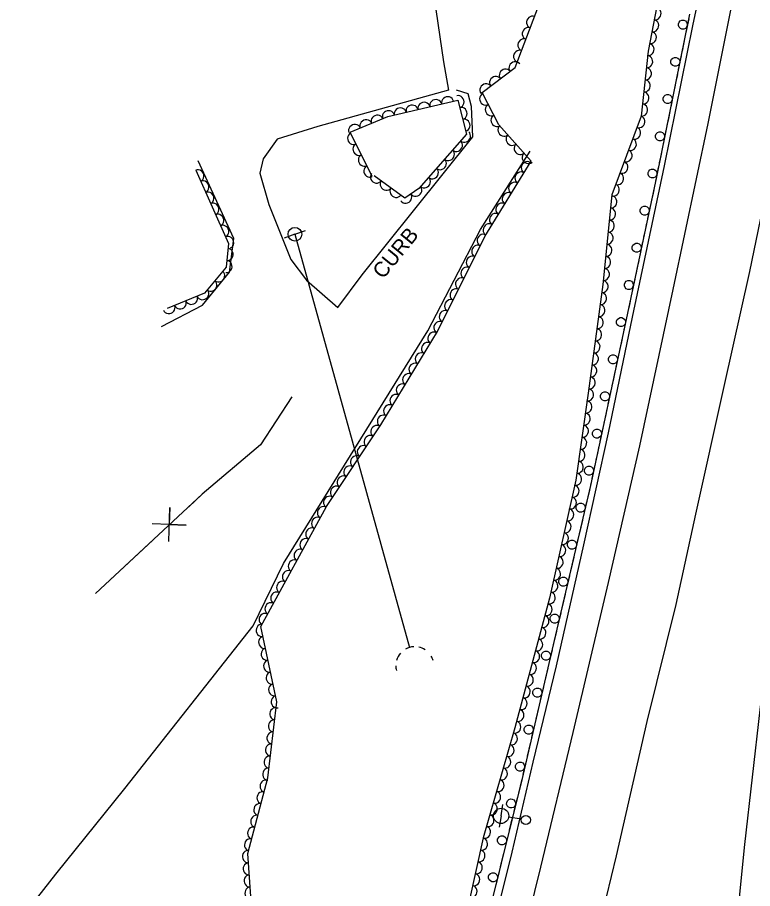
# Model space of a CAD drawing. Extents: x 1722896 to 1754269, y 648279 to 666297.
# Drawn here: x 1739856.2 to 1740097.9, y 651380.7 to 651667.3 of the extents above; entities that cross this region are included whole.
import ezdxf

# ---------------------------------------------------------------- set-up
doc = ezdxf.new("R2010")
doc.units = 0
for name, color, linetype in [('DESIGN - CENTERLINE - Proposed Text', 7, 'Continuous'), ('DESIGN - SCRATCH - User 1', 7, 'Continuous'), ('SURVEY - CENTERLINE - Preliminary Text', 7, 'Continuous'), ('SURVEY - DTM - Breaklines', 7, 'Continuous'), ('SURVEY - VEGETATION - Features with Text', 7, 'Continuous')]:
    doc.layers.add(name, color=color, linetype=linetype)

msp = doc.modelspace()

# ---------------------------------------------------------------- linework, layer by layer
at = {"layer": 'DESIGN - CENTERLINE - Proposed Text'}
for points in [[(1739946.39, 651542.46), (1739936.11, 651526.7), (1739917, 651510.48), (1739881.84, 651477.71)], [(1739946.39, 651542.46), (1739936.11, 651526.7), (1739917, 651510.48), (1739912.52, 651506.31)], [(1739905.96, 651494.86), (1739906.29, 651506.1), (1739906.09, 651500.45), (1739911.74, 651500.25), (1739900.51, 651500.71)], [(1739900.74, 651495.33), (1739881.84, 651477.71)]]:
    msp.add_lwpolyline(points, dxfattribs=at)
at = {"layer": 'DESIGN - SCRATCH - User 1'}
for points in [[(1740077.24, 651668.36), (1740066.34, 651614.89), (1740055.71, 651564.81), (1740044.65, 651513.35), (1740032.72, 651462.28), (1740022.12, 651416.93), (1740011.89, 651375.31), (1740000.33, 651329.25), (1739990.03, 651287.03), (1739979.38, 651249.25), (1739965.22, 651204.97), (1739949.27, 651154.09), (1739936, 651112.63), (1739921.7, 651066.69), (1739906.97, 651018.17)], [(1740076.94, 651666.88), (1740076.02, 651662.37)], [(1740075.23, 651658.5), (1740074.76, 651656.2)], [(1740075.7, 651660.8), (1740075.23, 651658.5)], [(1740074.44, 651654.63), (1740073.52, 651650.12)], [(1740073.2, 651648.55), (1740072.73, 651646.25)], [(1740072.73, 651646.25), (1740072.26, 651643.95)], [(1740071.94, 651642.38), (1740071.02, 651637.87)], [(1740070.71, 651636.3), (1740070.24, 651634)], [(1740070.24, 651634), (1740069.77, 651631.7)], [(1740069.45, 651630.13), (1740068.53, 651625.62)], [(1740068.21, 651624.06), (1740067.74, 651621.75)], [(1740067.74, 651621.75), (1740067.27, 651619.45)], [(1740066.95, 651617.88), (1740066.34, 651614.89), (1740066.02, 651613.38)], [(1740065.2, 651609.51), (1740064.71, 651607.22)], [(1740065.69, 651611.81), (1740065.2, 651609.51)], [(1740064.38, 651605.65), (1740063.42, 651601.15)], [(1740063.09, 651599.58), (1740062.6, 651597.29)], [(1740062.6, 651597.29), (1740062.12, 651594.99)], [(1740061.79, 651593.42), (1740060.83, 651588.92)], [(1740060.5, 651587.36), (1740060.01, 651585.06)], [(1740060.01, 651585.06), (1740059.52, 651582.76)], [(1740059.19, 651581.2), (1740058.24, 651576.7)], [(1740057.9, 651575.13), (1740057.42, 651572.83)], [(1740057.42, 651572.83), (1740056.93, 651570.53)], [(1740056.59, 651568.97), (1740055.71, 651564.81), (1740055.64, 651564.47)], [(1740055.3, 651562.9), (1740054.81, 651560.61)], [(1740054.81, 651560.61), (1740054.32, 651558.31)], [(1740053.98, 651556.74), (1740053.01, 651552.25)], [(1740052.68, 651550.68), (1740052.18, 651548.39)], [(1740052.18, 651548.39), (1740051.69, 651546.09)], [(1740051.35, 651544.52), (1740050.39, 651540.03)], [(1740050.05, 651538.46), (1740049.56, 651536.16)], [(1740049.56, 651536.16), (1740049.06, 651533.87)], [(1740048.73, 651532.3), (1740047.76, 651527.81)], [(1740046.93, 651523.94), (1740046.44, 651521.65)], [(1740047.42, 651526.24), (1740046.93, 651523.94)], [(1740046.1, 651520.08), (1740045.13, 651515.58)], [(1740044.8, 651514.02), (1740044.65, 651513.35), (1740044.27, 651511.73)], [(1740044.27, 651511.73), (1740043.74, 651509.44)], [(1740043.38, 651507.88), (1740042.33, 651503.4)], [(1740041.97, 651501.84), (1740041.43, 651499.56)], [(1740041.43, 651499.56), (1740040.9, 651497.27)], [(1740040.53, 651495.71), (1740039.49, 651491.23)], [(1740039.12, 651489.67), (1740038.59, 651487.38)], [(1740038.59, 651487.38), (1740038.05, 651485.1)], [(1740037.69, 651483.54), (1740036.64, 651479.06)], [(1740035.74, 651475.21), (1740035.21, 651472.92)], [(1740036.28, 651477.5), (1740035.74, 651475.21)], [(1740034.84, 651471.36), (1740033.8, 651466.89)], [(1740033.44, 651465.33), (1740032.9, 651463.04)], [(1740032.9, 651463.04), (1740032.72, 651462.28), (1740032.37, 651460.75)], [(1740032, 651459.19), (1740030.95, 651454.71)], [(1740030.59, 651453.16), (1740030.05, 651450.87)], [(1740030.05, 651450.87), (1740029.52, 651448.58)], [(1740029.16, 651447.02), (1740028.11, 651442.54)], [(1740027.74, 651440.98), (1740027.21, 651438.7)], [(1740027.21, 651438.7), (1740026.67, 651436.41)], [(1740026.31, 651434.85), (1740025.26, 651430.37)], [(1740024.36, 651426.53), (1740023.83, 651424.24)], [(1740024.9, 651428.81), (1740024.36, 651426.53)], [(1740023.46, 651422.68), (1740022.41, 651418.2)], [(1740022.05, 651416.64), (1740021.49, 651414.36)], [(1740021.49, 651414.36), (1740020.93, 651412.08)], [(1740020.54, 651410.52), (1740019.45, 651406.06)], [(1740019.06, 651404.5), (1740018.5, 651402.22)], [(1740018.5, 651402.22), (1740017.94, 651399.94)], [(1740017.56, 651398.39), (1740016.46, 651393.92)], [(1740016.08, 651392.36), (1740015.52, 651390.08)], [(1740015.52, 651390.08), (1740014.96, 651387.8)], [(1740014.58, 651386.25), (1740013.48, 651381.78)]]:
    msp.add_lwpolyline(points, dxfattribs=at)
for centre, start, end in [((1740075.01, 651664.94), 101.74, 101.7301), ((1740072.52, 651652.7), 101.74, 101.7301), ((1740070.02, 651640.45), 101.74, 101.7301), ((1740067.52, 651628.2), 101.74, 101.7301), ((1740065.03, 651615.95), 101.74, 101.7301), ((1740062.44, 651603.73), 101.2806, 101.2708), ((1740059.84, 651591.51), 101.2806, 101.2708), ((1740057.25, 651579.28), 101.2806, 101.2708), ((1740054.66, 651567.05), 101.2806, 101.2708), ((1740052.03, 651554.83), 101.1302, 101.1203), ((1740049.41, 651542.61), 101.1302, 101.1203), ((1740046.78, 651530.39), 101.1302, 101.1203), ((1740044.15, 651518.17), 101.1302, 101.1203), ((1740041.4, 651506.01), 100.1132, 100.1033), ((1740038.55, 651493.83), 100.1132, 100.1033), ((1740035.71, 651481.66), 100.1132, 100.1033), ((1740032.87, 651469.49), 100.1132, 100.1033), ((1740030.02, 651457.32), 100.0978, 100.088), ((1740027.18, 651445.15), 100.0978, 100.088), ((1740024.33, 651432.97), 100.0978, 100.088), ((1740021.48, 651420.8), 100.0978, 100.088), ((1740018.54, 651408.67), 99.4531, 99.4433), ((1740015.56, 651396.53), 99.4531, 99.4433), ((1740012.58, 651384.39), 99.4531, 99.4433)]:
    msp.add_arc(centre, 1.5, start, end, dxfattribs=at)
at = {"layer": 'SURVEY - CENTERLINE - Preliminary Text'}
for points in [[(1739903.87, 651003.4), (1739912.03, 651028.23), (1739926.25, 651072.67), (1739939, 651111.98), (1739950.94, 651150.02), (1739967.71, 651202.29), (1739979.57, 651241.17), (1739987.77, 651267.45), (1739999.75, 651315.95), (1740009.85, 651356.42), (1740018.85, 651392.69), (1740025.77, 651422.23), (1740033.44, 651453.99), (1740042.5, 651493.75), (1740050.55, 651530.61), (1740058.44, 651568.72), (1740069.03, 651618.52), (1740078.29, 651664.52), (1740088.56, 651712.91)], [(1739933.42, 651689.9), (1739990.14, 651694.68), (1739996.3, 651652.72), (1739997.99, 651643.34), (1739955.01, 651631.45), (1739941.57, 651627.26), (1739937.04, 651620.78), (1739935.95, 651616.06), (1739938.85, 651605.75), (1739946.1, 651587.69), (1739951.24, 651580.89), (1739961.56, 651571.82), (1739969.57, 651582.59), (1739986.42, 651603.65), (1740005.93, 651627.99), (1740005.47, 651638.05), (1740004.39, 651642.12), (1740000.63, 651643.39)], [(1740067.43, 651009.58), (1740069.75, 651051.8), (1740071.21, 651087.64), (1740073.6, 651128.66), (1740076.29, 651170.49), (1740079.12, 651213.05), (1740082.83, 651260.85), (1740085.75, 651296.44), (1740090.87, 651350.42), (1740095.39, 651395.22), (1740100.42, 651439.48), (1740109.9, 651517.94), (1740117.78, 651574.32), (1740125.34, 651630.71), (1740132.52, 651678.44)], [(1739913.95, 651000.43), (1739920.86, 651023.18), (1739931.26, 651055.12), (1739944.28, 651096.66), (1739958.75, 651141.98), (1739970.9, 651180.37), (1739981.57, 651214.18), (1739996.14, 651262.63), (1740007.71, 651305.43), (1740014.2, 651330.41), (1740028.28, 651387.74), (1740038.95, 651431.99), (1740050.58, 651481.33), (1740060.83, 651526.36), (1740071.81, 651577.83), (1740083.35, 651632.42), (1740092.41, 651678.05)], [(1740116.14, 651675.36), (1740106.63, 651631.03), (1740096.9, 651583.66), (1740088.44, 651545.91), (1740079.17, 651503.86), (1740072.66, 651474.16), (1740063.19, 651435.67), (1740053.11, 651391.47), (1740044.89, 651357.46), (1740034.9, 651317.86), (1740022.3, 651270.48), (1740012.31, 651236.49), (1740001.17, 651199.3), (1739986.54, 651153.99), (1739974.47, 651115.9), (1739958.77, 651066.87), (1739935.84, 650993.97)], [(1739870.45, 651348.47), (1739865.06, 651344.51), (1739856.2, 651369.28), (1739868.84, 651385.45), (1739891.49, 651413.65), (1739933.75, 651467.07), (1739943.65, 651487.59), (1739991.18, 651564.22), (1740008.46, 651597.54), (1740024.78, 651623.33)], [(1739903.61, 651565.59), (1739917.02, 651572.59), (1739925.99, 651583.45), (1739927.32, 651594.62), (1739915.64, 651620.08)]]:
    msp.add_lwpolyline(points, dxfattribs=at)
at = {"layer": 'SURVEY - DTM - Breaklines'}
for p, q in [((1739947.45, 651595.98), (1739943.92, 651594.72)), ((1739947.45, 651595.98), (1739950.98, 651597.24)), ((1739947.45, 651595.98), (1739985.16, 651459.97)), ((1739984.79, 651461.31), (1739985.16, 651459.97)), ((1740015.24, 651404.59), (1740015.86, 651408.29)), ((1740015.24, 651404.59), (1740014.63, 651400.89)), ((1740021.9, 651403.49), (1740017.71, 651404.18))]:
    msp.add_line(p, q, dxfattribs=at)
for centre, radius in [((1739947.45, 651595.98), 2.25), ((1740015.24, 651404.59), 2.5), ((1740023.38, 651403.24), 1.5)]:
    msp.add_circle(centre, radius, dxfattribs=at)
for start_param, end_param in [(2.156577, 2.588895), (1.352995, 1.815775), (0.730907, 1.085951), (0, 0.255182), (2.883049, 3.125465)]:
    msp.add_ellipse((1739986.86, 651454.03), major_axis=(6.02, 1.67), ratio=0.996778, start_param=start_param, end_param=end_param, dxfattribs=at)
at = {"layer": 'SURVEY - VEGETATION - Features with Text'}
for points in [[(1740069.32, 651685.96), (1740063.59, 651656.24), (1740061.33, 651634.83), (1740051.62, 651608.88), (1740048.65, 651579.48), (1740043.85, 651543.7), (1740039.79, 651515.02), (1740031.14, 651476.2), (1740019.78, 651433.55), (1740009.36, 651397.36), (1740002.26, 651365.18), (1739992.94, 651323.39), (1739982.62, 651286.87), (1739971.88, 651252.92), (1739962.88, 651214.21), (1739949.46, 651171.12), (1739940.84, 651141.93), (1739927.87, 651102.22), (1739917.52, 651070.93), (1739906.07, 651039.49), (1739901.96, 651021.22), (1739903.12, 651010.22)], [(1739934.83, 651351.29), (1739931.98, 651392.22), (1739938.57, 651417.08), (1739941.53, 651442.1), (1739936.29, 651466.91), (1739957.83, 651506.38), (1739975.71, 651533.23), (1739994.38, 651563.99), (1740009.9, 651595.24), (1740025.1, 651620.05), (1740014.52, 651632.01), (1740008.98, 651642.59), (1740019.84, 651650.86), (1740030.55, 651678.89)], [(1739972.9, 651614.93), (1739965.59, 651629.59), (1739978.04, 651634.69), (1740001.03, 651640.1), (1740003.91, 651628.89), (1739988.23, 651611.07), (1739983.58, 651607.89), (1739973.56, 651615.2)], [(1739914.82, 651617.02), (1739925.57, 651592.96), (1739924.88, 651585.14), (1739917.71, 651576.55), (1739905.48, 651571.49)]]:
    msp.add_lwpolyline(points, dxfattribs=at)
for centre, major_axis in [((1740065.95, 651668.52), (-0.38, -1.96)), ((1740025.52, 651665.73), (0.71, 1.87)), ((1740024.1, 651662), (0.71, 1.87)), ((1740065.2, 651664.59), (-0.38, -1.96)), ((1740064.44, 651660.66), (-0.38, -1.96)), ((1740022.67, 651658.26), (0.71, 1.87)), ((1740063.68, 651656.73), (-0.38, -1.96)), ((1740021.24, 651654.52), (0.71, 1.87)), ((1740019.78, 651650.81), (1.59, 1.21)), ((1740063.22, 651652.76), (-0.21, -1.99)), ((1740016.6, 651648.39), (1.59, 1.21)), ((1740062.8, 651648.78), (-0.21, -1.99)), ((1740013.41, 651645.97), (1.59, 1.21)), ((1740062.38, 651644.81), (-0.21, -1.99)), ((1740010.23, 651643.54), (1.59, 1.21)), ((1739997.66, 651639.31), (1.95, 0.46)), ((1740001.16, 651639.57), (0.5, -1.94)), ((1740010.1, 651640.44), (-0.93, 1.77)), ((1740061.96, 651640.83), (-0.21, -1.99)), ((1739985.98, 651636.56), (1.95, 0.46)), ((1739989.88, 651637.48), (1.95, 0.46)), ((1739993.77, 651638.4), (1.95, 0.46)), ((1740011.96, 651636.9), (-0.93, 1.77)), ((1740061.55, 651636.85), (-0.21, -1.99)), ((1739974.49, 651633.24), (1.85, 0.76)), ((1739978.2, 651634.73), (1.95, 0.46)), ((1739982.09, 651635.65), (1.95, 0.46)), ((1740002.16, 651635.7), (0.5, -1.94)), ((1739970.79, 651631.72), (1.85, 0.76)), ((1740003.15, 651631.83), (0.5, -1.94)), ((1740013.81, 651633.35), (-0.93, 1.77)), ((1740060.64, 651632.99), (-0.7, -1.87)), ((1739967.08, 651630.2), (1.85, 0.76)), ((1740003.27, 651628.16), (-1.32, -1.5)), ((1740016.16, 651630.15), (-1.33, 1.5)), ((1740059.24, 651629.24), (-0.7, -1.87)), ((1739966.65, 651627.46), (-0.89, 1.79)), ((1740018.81, 651627.15), (-1.33, 1.5)), ((1740057.84, 651625.49), (-0.7, -1.87)), ((1739968.44, 651623.88), (-0.89, 1.79)), ((1740000.63, 651625.16), (-1.32, -1.5)), ((1740021.46, 651624.16), (-1.33, 1.5)), ((1739970.22, 651620.3), (-0.89, 1.79)), ((1739997.98, 651622.16), (-1.32, -1.5)), ((1740024.11, 651621.16), (-1.33, 1.5)), ((1740056.44, 651621.75), (-0.7, -1.87)), ((1739972.01, 651616.72), (-0.89, 1.79)), ((1739995.34, 651619.15), (-1.32, -1.5)), ((1740023.79, 651617.91), (1.04, 1.71)), ((1740055.04, 651618), (-0.7, -1.87)), ((1739915.64, 651615.19), (0.82, -1.83)), ((1739974.21, 651614.73), (-1.62, 1.18)), ((1739992.7, 651616.15), (-1.32, -1.5)), ((1740021.7, 651614.5), (1.04, 1.71)), ((1740053.63, 651614.25), (-0.7, -1.87)), ((1739917.27, 651611.54), (0.82, -1.83)), ((1739977.44, 651612.37), (-1.62, 1.18)), ((1739990.06, 651613.15), (-1.32, -1.5)), ((1740019.61, 651611.09), (1.04, 1.71)), ((1740052.23, 651610.51), (-0.7, -1.87)), ((1739918.9, 651607.88), (0.82, -1.83)), ((1739980.67, 651610.01), (-1.62, 1.18)), ((1739987.21, 651610.37), (-1.65, -1.13)), ((1740017.52, 651607.68), (1.04, 1.71)), ((1739983.91, 651608.11), (-1.65, -1.13)), ((1740051.4, 651606.63), (-0.2, -1.99)), ((1739920.53, 651604.23), (0.82, -1.83)), ((1740015.43, 651604.27), (1.04, 1.71)), ((1740050.99, 651602.65), (-0.2, -1.99)), ((1739922.17, 651600.58), (0.82, -1.83)), ((1740013.34, 651600.85), (1.04, 1.71)), ((1739923.8, 651596.93), (0.82, -1.83)), ((1740011.25, 651597.44), (1.04, 1.71)), ((1740050.59, 651598.67), (-0.2, -1.99)), ((1739925.43, 651593.28), (0.82, -1.83)), ((1740009.27, 651593.97), (0.89, 1.79)), ((1740050.19, 651594.69), (-0.2, -1.99)), ((1740007.49, 651590.39), (0.89, 1.79)), ((1740049.79, 651590.71), (-0.2, -1.99)), ((1739925.25, 651589.32), (-0.18, -1.99)), ((1739924.89, 651585.34), (-0.18, -1.99)), ((1740005.71, 651586.81), (0.89, 1.79)), ((1740049.38, 651586.73), (-0.2, -1.99)), ((1739922.44, 651582.22), (-1.28, -1.53)), ((1740003.93, 651583.22), (0.89, 1.79)), ((1740048.98, 651582.75), (-0.2, -1.99)), ((1740002.15, 651579.64), (0.89, 1.79)), ((1739919.87, 651579.15), (-1.28, -1.53)), ((1740000.37, 651576.06), (0.89, 1.79)), ((1740048.56, 651578.77), (-0.27, -1.98)), ((1739913.44, 651574.79), (-1.85, -0.76)), ((1739917.14, 651576.32), (-1.85, -0.76)), ((1740048.02, 651574.81), (-0.27, -1.98)), ((1739906.05, 651571.73), (-1.85, -0.76)), ((1739909.74, 651573.26), (-1.85, -0.76)), ((1739998.59, 651572.48), (0.89, 1.79)), ((1740047.49, 651570.85), (-0.27, -1.98)), ((1739996.81, 651568.9), (0.89, 1.79)), ((1739995.03, 651565.31), (0.89, 1.79)), ((1740046.96, 651566.88), (-0.27, -1.98)), ((1739993.07, 651561.83), (1.04, 1.71)), ((1740046.43, 651562.92), (-0.27, -1.98)), ((1740045.9, 651558.95), (-0.27, -1.98)), ((1739990.99, 651558.41), (1.04, 1.71)), ((1739988.92, 651554.99), (1.04, 1.71)), ((1740045.36, 651554.99), (-0.27, -1.98)), ((1739986.84, 651551.57), (1.04, 1.71)), ((1740044.83, 651551.02), (-0.27, -1.98)), ((1739984.77, 651548.16), (1.04, 1.71)), ((1739982.69, 651544.74), (1.04, 1.71)), ((1740044.3, 651547.06), (-0.27, -1.98)), ((1740043.77, 651543.09), (-0.28, -1.98)), ((1739980.62, 651541.32), (1.04, 1.71)), ((1740043.2, 651539.13), (-0.28, -1.98)), ((1739978.54, 651537.9), (1.04, 1.71)), ((1739976.47, 651534.48), (1.04, 1.71)), ((1740042.64, 651535.17), (-0.28, -1.98)), ((1739974.3, 651531.11), (1.11, 1.66)), ((1740042.08, 651531.21), (-0.28, -1.98)), ((1739972.08, 651527.79), (1.11, 1.66)), ((1739969.87, 651524.46), (1.11, 1.66)), ((1740041.52, 651527.25), (-0.28, -1.98)), ((1740040.96, 651523.29), (-0.28, -1.98)), ((1739967.65, 651521.13), (1.11, 1.66)), ((1740040.4, 651519.33), (-0.28, -1.98)), ((1739965.43, 651517.8), (1.11, 1.66)), ((1739963.22, 651514.47), (1.11, 1.66)), ((1740039.84, 651515.37), (-0.28, -1.98)), ((1739961, 651511.14), (1.11, 1.66)), ((1740038.99, 651511.46), (-0.43, -1.95)), ((1739958.78, 651507.81), (1.11, 1.66)), ((1740038.12, 651507.56), (-0.43, -1.95)), ((1739956.74, 651504.38), (0.96, 1.76)), ((1740037.25, 651503.65), (-0.43, -1.95)), ((1739954.82, 651500.86), (0.96, 1.76)), ((1740036.38, 651499.75), (-0.43, -1.95)), ((1739952.91, 651497.35), (0.96, 1.76)), ((1740035.51, 651495.85), (-0.43, -1.95)), ((1739950.99, 651493.84), (0.96, 1.76)), ((1739949.07, 651490.33), (0.96, 1.76)), ((1740034.64, 651491.94), (-0.43, -1.95)), ((1740033.77, 651488.04), (-0.43, -1.95)), ((1739947.16, 651486.82), (0.96, 1.76)), ((1739945.24, 651483.31), (0.96, 1.76)), ((1740032.9, 651484.13), (-0.43, -1.95)), ((1739943.33, 651479.8), (0.96, 1.76)), ((1740032.03, 651480.23), (-0.43, -1.95)), ((1739941.41, 651476.28), (0.96, 1.76)), ((1740031.16, 651476.32), (-0.43, -1.95)), ((1739939.49, 651472.77), (0.96, 1.76)), ((1740030.14, 651472.46), (-0.51, -1.93)), ((1739937.58, 651469.26), (0.96, 1.76)), ((1740029.11, 651468.59), (-0.51, -1.93)), ((1739936.57, 651465.62), (-0.41, 1.96)), ((1740028.08, 651464.73), (-0.51, -1.93)), ((1739937.39, 651461.7), (-0.41, 1.96)), ((1740027.05, 651460.86), (-0.51, -1.93)), ((1739938.22, 651457.79), (-0.41, 1.96)), ((1740026.02, 651457), (-0.51, -1.93)), ((1739939.04, 651453.88), (-0.41, 1.96)), ((1740024.99, 651453.13), (-0.51, -1.93)), ((1739939.87, 651449.96), (-0.41, 1.96)), ((1740023.96, 651449.27), (-0.51, -1.93)), ((1739940.7, 651446.05), (-0.41, 1.96)), ((1740022.93, 651445.4), (-0.51, -1.93)), ((1739941.52, 651442.14), (-0.41, 1.96)), ((1740021.9, 651441.54), (-0.51, -1.93)), ((1739941.07, 651438.16), (0.23, 1.99)), ((1740020.88, 651437.67), (-0.51, -1.93)), ((1739940.6, 651434.19), (0.23, 1.99)), ((1740019.85, 651433.8), (-0.51, -1.93)), ((1739940.13, 651430.22), (0.23, 1.99)), ((1740018.74, 651429.96), (-0.55, -1.92)), ((1739939.66, 651426.25), (0.23, 1.99)), ((1740017.64, 651426.12), (-0.55, -1.92)), ((1739939.19, 651422.28), (0.23, 1.99)), ((1740016.53, 651422.27), (-0.55, -1.92)), ((1739938.72, 651418.3), (0.23, 1.99)), ((1740015.43, 651418.43), (-0.55, -1.92)), ((1739937.86, 651414.4), (0.51, 1.93)), ((1740014.32, 651414.58), (-0.55, -1.92)), ((1739936.84, 651410.54), (0.51, 1.93)), ((1740013.21, 651410.74), (-0.55, -1.92)), ((1739935.81, 651406.67), (0.51, 1.93)), ((1740012.11, 651406.9), (-0.55, -1.92)), ((1739934.79, 651402.8), (0.51, 1.93)), ((1740011, 651403.05), (-0.55, -1.92)), ((1739933.76, 651398.94), (0.51, 1.93)), ((1740009.89, 651399.21), (-0.55, -1.92)), ((1739932.74, 651395.07), (0.51, 1.93)), ((1740008.91, 651395.33), (-0.43, -1.95)), ((1739932.05, 651391.17), (-0.14, 2)), ((1740008.05, 651391.43), (-0.43, -1.95)), ((1739932.33, 651387.18), (-0.14, 2)), ((1740007.19, 651387.52), (-0.43, -1.95)), ((1739932.61, 651383.19), (-0.14, 2)), ((1740006.33, 651383.61), (-0.43, -1.95)), ((1739932.89, 651379.2), (-0.14, 2)), ((1740005.46, 651379.71), (-0.43, -1.95))]:
    msp.add_ellipse(centre, major_axis=major_axis, ratio=0.940188, start_param=0, end_param=3.141593, dxfattribs=at)

# ---------------------------------------------------------------- texts
at = {"layer": 'DESIGN - SCRATCH - User 1'}
msp.add_text('CURB', height=5, rotation=50.732, dxfattribs=at).set_placement((1739976.41, 651580.95))

doc.saveas('drawing.dxf')
